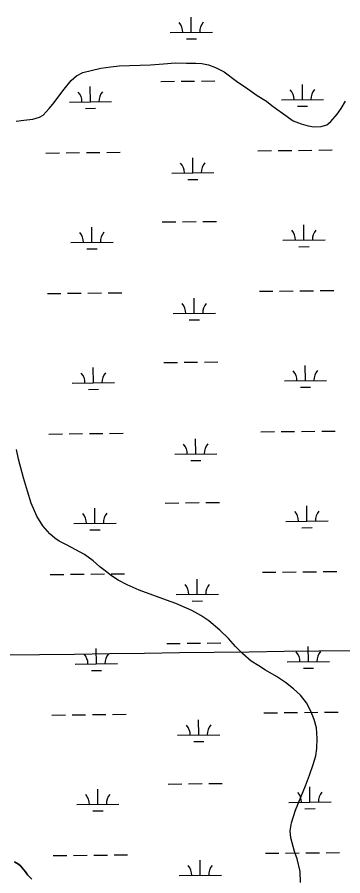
# Model space of a CAD drawing. Extents: x 3734862 to 3772949, y 391520 to 417239.
# Drawn here: x 3759375 to 3760146, y 408713 to 410746 of the extents above; entities that cross this region are included whole.
import ezdxf

# ---------------------------------------------------------------- set-up
doc = ezdxf.new("R2010")
doc.units = 0
for name, color, linetype in [('V-GRID-MAJR', 7, 'Continuous'), ('V-TOPO-SHOR', 7, 'Continuous'), ('V-WETL-SWMP', 7, 'Continuous')]:
    doc.layers.add(name, color=color, linetype=linetype)

msp = doc.modelspace()

# ---------------------------------------------------------------- linework, layer by layer
at = {"layer": 'V-GRID-MAJR'}
msp.add_spline([(3738908.6, 408973.5), (3741556.3, 409006.9), (3746851.6, 409074.3), (3752147, 409142.5), (3757442.4, 409211.4), (3762737.7, 409281.1), (3768033.1, 409351.6), (3770680.7, 409387.1)], degree=3, dxfattribs=at)
at = {"layer": 'V-TOPO-SHOR'}
for points in [[(3759373, 410500.2), (3759391.3, 410502.4), (3759412.6, 410504.7), (3759428.4, 410509.7), (3759436.4, 410514.3), (3759451, 410529.8), (3759459.8, 410540), (3759486.6, 410575.5), (3759503.3, 410596.2), (3759515.4, 410607.7), (3759531, 410615), (3759550.7, 410620.3), (3759573, 410625.1), (3759596.6, 410628.9), (3759616.4, 410630.8), (3759690.8, 410633.2), (3759721.7, 410635.6), (3759748.9, 410637.9), (3759775.6, 410637.4), (3759798.1, 410637.5), (3759812.5, 410636.5), (3759828, 410633.3)], [(3759828, 410633.3), (3759844.7, 410627), (3759855.6, 410621.7), (3759865.1, 410616.8), (3759894.1, 410594.9), (3759921.3, 410576.6), (3759943.5, 410560.9), (3759965.3, 410547.1), (3759977.7, 410537.5), (3759989.9, 410528.1), (3760003.2, 410518.6), (3760028.2, 410501), (3760047.1, 410493.5), (3760063.6, 410488.8), (3760077.1, 410486.4), (3760095, 410487.1), (3760107.9, 410491.5), (3760117.4, 410499.1), (3760132.6, 410516.5), (3760142.4, 410530.3), (3760152.2, 410547.5)], [(3760046, 409140.9), (3760029.5, 409156.5), (3760010.4, 409170.9), (3759988.8, 409185), (3759962.9, 409200.4), (3759947, 409210.4), (3759928.7, 409221.6), (3759909.2, 409238.7), (3759892.3, 409256.7), (3759875.3, 409275.4), (3759855.2, 409294.9), (3759828.8, 409316.8), (3759810.2, 409330), (3759788.9, 409341.4), (3759751.1, 409357.9), (3759729, 409366.3), (3759696, 409377.9), (3759663.6, 409389.7), (3759635.2, 409402), (3759614.3, 409413.4), (3759598.6, 409423.3), (3759583.3, 409435.6), (3759571.1, 409445.2), (3759554.8, 409459.3), (3759534.3, 409474.3), (3759513.9, 409485.1), (3759492, 409496.8), (3759474.3, 409505.8), (3759464.6, 409512.9), (3759452.4, 409523.4), (3759436, 409542.3), (3759422.1, 409564.7), (3759408.2, 409596), (3759399.6, 409624.1), (3759389.8, 409656), (3759378.1, 409699.9), (3759373.3, 409722.9)], [(3760045.7, 408697.6), (3760044.8, 408724), (3760037.9, 408754), (3760031.8, 408771.3), (3760023, 408803.2), (3760021.3, 408819.7), (3760024.3, 408838.6), (3760033.7, 408868.5), (3760046.3, 408899.9), (3760057.4, 408926.1), (3760066.9, 408951.9), (3760076.1, 408976.9), (3760082.4, 408997.3), (3760084.8, 409014.6), (3760085.3, 409038.3), (3760083.4, 409064), (3760078.4, 409083.6), (3760069.2, 409104.8), (3760059.7, 409122.7), (3760046, 409140.9)], [(3759368.7, 408746.8), (3759378, 408741.4), (3759383.3, 408737), (3759387.4, 408732.3), (3759395, 408722.6), (3759399.7, 408715.9), (3759410.2, 408705.4)]]:
    msp.add_lwpolyline(points, dxfattribs=at)
at = {"layer": 'V-WETL-SWMP'}
for p, q in [((3759787.4, 410710.2), (3759787, 410746.2)), ((3759737.4, 410709.7), (3759837.4, 410710.7)), ((3759775.6, 410694.7), (3759799.6, 410694.9)), ((3759715.2, 410594), (3759747.2, 410594.4)), ((3759763.2, 410594.5), (3759795.2, 410594.9)), ((3759811.2, 410595), (3759843.2, 410595.4)), ((3760050.6, 410551.1), (3760050.2, 410587.1)), ((3759548.7, 410545.8), (3759548.3, 410581.8)), ((3759498.7, 410545.3), (3759598.7, 410546.4)), ((3760000.6, 410550.6), (3760100.5, 410551.7)), ((3759536.8, 410530.3), (3759560.8, 410530.5)), ((3760038.7, 410535.6), (3760062.7, 410535.8)), ((3759443.1, 410424.6), (3759475.1, 410425)), ((3759491.1, 410425.1), (3759523.1, 410425.5)), ((3759539.1, 410425.6), (3759571.1, 410426)), ((3759587.1, 410426.2), (3759619.1, 410426.5)), ((3759945, 410429.9), (3759977, 410430.3)), ((3759993, 410430.4), (3760025, 410430.8)), ((3760041, 410430.9), (3760073, 410431.3)), ((3760089, 410431.5), (3760121, 410431.8)), ((3759790.9, 410377.6), (3759790.6, 410413.6)), ((3759740.9, 410377), (3759840.9, 410378.1)), ((3759779.1, 410362), (3759803.1, 410362.3)), ((3759718.7, 410261.4), (3759750.7, 410261.7)), ((3759766.7, 410261.9), (3759798.7, 410262.2)), ((3759814.7, 410262.4), (3759846.7, 410262.7)), ((3759552.2, 410213.2), (3759551.8, 410249.2)), ((3760054.1, 410218.5), (3760053.7, 410254.5)), ((3759502.2, 410212.6), (3759602.2, 410213.7)), ((3760004.1, 410217.9), (3760104.1, 410219)), ((3760042.2, 410202.9), (3760066.2, 410203.2)), ((3759540.3, 410197.6), (3759564.3, 410197.9)), ((3759996.5, 410097.8), (3760028.5, 410098.1)), ((3760044.5, 410098.3), (3760076.5, 410098.6)), ((3760092.5, 410098.8), (3760124.5, 410099.1)), ((3759446.6, 410092), (3759478.6, 410092.3)), ((3759494.6, 410092.5), (3759526.6, 410092.8)), ((3759542.6, 410093), (3759574.6, 410093.3)), ((3759590.6, 410093.5), (3759622.6, 410093.8)), ((3759794.4, 410044.9), (3759794.1, 410080.9)), ((3759948.5, 410097.3), (3759980.5, 410097.6)), ((3759744.5, 410044.4), (3759844.4, 410045.4)), ((3759782.6, 410029.3), (3759806.6, 410029.6)), ((3759555.7, 409880.5), (3759555.3, 409916.5)), ((3759722.3, 409928.7), (3759754.3, 409929)), ((3759770.3, 409929.2), (3759802.3, 409929.5)), ((3759818.3, 409929.7), (3759850.3, 409930.1)), ((3760057.6, 409885.8), (3760057.2, 409921.8)), ((3759505.7, 409880), (3759605.7, 409881)), ((3760007.6, 409885.3), (3760107.6, 409886.3)), ((3759543.9, 409865), (3759567.9, 409865.2)), ((3760045.7, 409870.3), (3760069.7, 409870.5)), ((3759450.1, 409759.3), (3759482.1, 409759.7)), ((3759498.1, 409759.8), (3759530.1, 409760.2)), ((3759546.1, 409760.3), (3759578.1, 409760.7)), ((3759594.1, 409760.8), (3759626.1, 409761.2)), ((3759952, 409764.6), (3759984, 409765)), ((3760000, 409765.1), (3760032, 409765.5)), ((3760048, 409765.6), (3760080, 409766)), ((3760096, 409766.1), (3760128, 409766.5)), ((3759798, 409712.2), (3759797.6, 409748.2)), ((3759748, 409711.7), (3759848, 409712.8)), ((3759786.1, 409696.7), (3759810.1, 409696.9)), ((3759725.8, 409596), (3759757.8, 409596.4)), ((3759773.8, 409596.6), (3759805.8, 409596.9)), ((3759821.8, 409597.1), (3759853.8, 409597.4)), ((3759559.2, 409547.9), (3759558.8, 409583.9)), ((3760061.1, 409553.2), (3760060.7, 409589.2)), ((3760011.1, 409552.6), (3760111.1, 409553.7)), ((3759509.2, 409547.3), (3759609.2, 409548.4)), ((3759547.4, 409532.3), (3759571.4, 409532.6)), ((3760049.3, 409537.6), (3760073.3, 409537.9)), ((3759453.6, 409426.7), (3759485.6, 409427)), ((3759501.6, 409427.2), (3759533.6, 409427.5)), ((3759549.6, 409427.7), (3759581.6, 409428)), ((3759597.6, 409428.2), (3759629.6, 409428.5)), ((3759955.5, 409432), (3759987.5, 409432.3)), ((3760003.5, 409432.5), (3760035.5, 409432.8)), ((3760051.5, 409433), (3760083.5, 409433.3)), ((3760099.5, 409433.5), (3760131.5, 409433.8)), ((3759801.5, 409379.6), (3759801.1, 409415.6)), ((3759751.5, 409379.1), (3759851.5, 409380.1)), ((3759789.6, 409364), (3759813.6, 409364.3)), ((3759825.3, 409264.4), (3759857.3, 409264.7)), ((3759562.7, 409215.2), (3759562.3, 409251.2)), ((3759729.3, 409263.4), (3759761.3, 409263.7)), ((3759777.3, 409263.9), (3759809.3, 409264.2)), ((3760064.6, 409220.5), (3760064.2, 409256.5)), ((3759512.7, 409214.7), (3759612.7, 409215.7)), ((3760014.6, 409220), (3760114.6, 409221)), ((3760052.8, 409204.9), (3760076.8, 409205.2)), ((3759550.9, 409199.6), (3759574.9, 409199.9)), ((3759457.2, 409094), (3759489.2, 409094.3)), ((3759505.2, 409094.5), (3759537.2, 409094.9)), ((3759553.2, 409095), (3759585.1, 409095.4)), ((3759601.1, 409095.5), (3759633.1, 409095.9)), ((3759805, 409046.9), (3759804.6, 409082.9)), ((3759959, 409099.3), (3759991, 409099.6)), ((3760007, 409099.8), (3760039, 409100.2)), ((3760055, 409100.3), (3760087, 409100.7)), ((3760103, 409100.8), (3760135, 409101.2)), ((3759755, 409046.4), (3759855, 409047.5)), ((3759793.2, 409031.4), (3759817.2, 409031.6)), ((3759732.8, 408930.7), (3759764.8, 408931.1)), ((3759780.8, 408931.2), (3759812.8, 408931.6)), ((3759828.8, 408931.7), (3759860.8, 408932.1)), ((3760068.1, 408887.8), (3760067.7, 408923.8)), ((3759566.2, 408882.5), (3759565.9, 408918.5)), ((3759516.2, 408882), (3759616.2, 408883.1)), ((3760018.1, 408887.3), (3760118.1, 408888.4)), ((3759554.4, 408867), (3759578.4, 408867.2)), ((3760056.3, 408872.3), (3760080.3, 408872.5)), ((3759460.7, 408761.3), (3759492.7, 408761.7)), ((3759508.7, 408761.9), (3759540.7, 408762.2)), ((3759556.7, 408762.4), (3759588.7, 408762.7)), ((3759604.7, 408762.9), (3759636.7, 408763.2)), ((3759962.6, 408766.7), (3759994.5, 408767)), ((3760010.5, 408767.2), (3760042.5, 408767.5)), ((3760058.5, 408767.7), (3760090.5, 408768)), ((3760106.5, 408768.2), (3760138.5, 408768.5)), ((3759808.5, 408714.3), (3759808.1, 408750.3)), ((3759758.5, 408713.8), (3759858.5, 408714.8))]:
    msp.add_line(p, q, dxfattribs=at)
msp.add_lwpolyline([(3759410.2, 408705.4), (3759399.7, 408715.9), (3759395, 408722.6), (3759387.4, 408732.3), (3759383.3, 408737), (3759378, 408741.4), (3759368.7, 408746.8)], dxfattribs=at)
for centre, start, end in [((3759732.2, 410710.1), 359.8334, 41.377), ((3759842.7, 410711.3), 139.8334, 181.377), ((3759493.4, 410545.7), 359.8334, 41.377), ((3759603.9, 410546.9), 139.8334, 181.377), ((3759995.3, 410551), 359.8334, 41.377), ((3760105.8, 410552.2), 139.8334, 181.377), ((3759735.7, 410377.5), 359.8334, 41.377), ((3759846.2, 410378.6), 139.8334, 181.377), ((3759998.8, 410218.4), 359.8334, 41.377), ((3760109.3, 410219.5), 139.8334, 181.377), ((3759496.9, 410213.1), 359.8334, 41.377), ((3759607.4, 410214.2), 139.8334, 181.377), ((3759739.2, 410044.8), 359.8334, 41.377), ((3759849.7, 410046), 139.8334, 181.377), ((3759500.5, 409880.4), 359.8334, 41.377), ((3759610.9, 409881.6), 139.8334, 181.377), ((3760002.3, 409885.7), 359.8334, 41.377), ((3760112.8, 409886.9), 139.8334, 181.377), ((3759742.7, 409712.1), 359.8334, 41.377), ((3759853.2, 409713.3), 139.8334, 181.377), ((3759504, 409547.7), 359.8334, 41.377), ((3759614.4, 409548.9), 139.8334, 181.377), ((3760005.8, 409553), 359.8334, 41.377), ((3760116.3, 409554.2), 139.8334, 181.377), ((3759746.2, 409379.5), 359.8334, 41.377), ((3759856.7, 409380.7), 139.8334, 181.377), ((3760119.8, 409221.6), 139.8334, 181.377), ((3759507.5, 409215.1), 359.8334, 41.377), ((3759618, 409216.3), 139.8334, 181.377), ((3760009.4, 409220.4), 359.8334, 41.377), ((3759749.7, 409046.8), 359.8334, 41.377), ((3759860.2, 409048), 139.8334, 181.377), ((3759511, 408882.4), 359.8334, 41.377), ((3759621.5, 408883.6), 139.8334, 181.377), ((3760012.9, 408887.7), 359.8334, 41.377), ((3760123.4, 408888.9), 139.8334, 181.377), ((3759753.3, 408714.2), 359.8334, 41.377), ((3759863.7, 408715.3), 139.8334, 181.377)]:
    msp.add_arc(centre, 35.2, start, end, dxfattribs=at)

doc.saveas('drawing.dxf')
